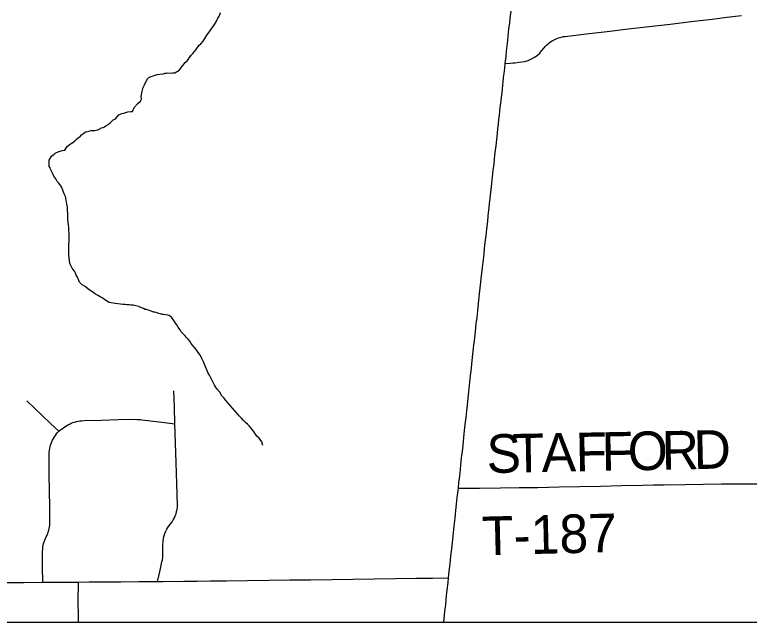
# Model space of a CAD drawing. Extents: x 103424 to 290657, y 38711 to 110967.
# Drawn here: x 214249.81 to 214250.35, y 40208.301 to 40208.748 of the extents above; entities that cross this region are included whole.
import ezdxf

# ---------------------------------------------------------------- set-up
doc = ezdxf.new("R2010")
doc.units = 0
for name, color, linetype in [('GM_X_Corporation', 7, 'Continuous'), ('GM_X_Minor_River', 7, 'Continuous'), ('GM_X_State_Route', 7, 'Continuous'), ('GM_X_Township_Road', 7, 'Continuous'), ('GM_X_Township_Road_Text', 7, 'Continuous')]:
    doc.layers.add(name, color=color, linetype=linetype)

msp = doc.modelspace()

# ---------------------------------------------------------------- linework, layer by layer
at = {"layer": 'GM_X_Corporation'}
for points in [[(214246.35258, 40213.74302), (214246.35258, 40208.30125), (214253.15258, 40208.30125), (214253.15258, 40215.10125), (214247.88425, 40215.10125), (214247.88593, 40214.68485), (214247.88621, 40214.66416), (214247.8863, 40214.63438), (214247.88525, 40214.01696), (214247.88494, 40213.98106), (214247.88095, 40213.75762), (214247.63273, 40213.75746), (214247.49304, 40213.75527), (214246.50862, 40213.74676)], [(214247.90914, 40208.30125), (214250.69191, 40208.30125), (214250.69144, 40208.40851), (214250.68656, 40208.66767), (214250.68423, 40208.81599), (214250.50285, 40208.81053), (214250.5017, 40208.8105), (214250.18063, 40208.80297), (214249.1929, 40208.78706), (214248.88259, 40208.7802), (214248.57076, 40208.77338), (214248.0881, 40208.75947), (214247.90638, 40208.75597)]]:
    msp.add_lwpolyline(points, close=True, dxfattribs=at)
at = {"layer": 'GM_X_Minor_River'}
for points in [[(214249.91491, 40208.70423), (214249.91699, 40208.70466), (214249.91927, 40208.7049), (214249.92078, 40208.70531), (214249.92192, 40208.70534), (214249.92287, 40208.70555), (214249.9242, 40208.70539), (214249.92629, 40208.70543), (214249.928, 40208.70566), (214249.92913, 40208.70625), (214249.93007, 40208.70684), (214249.93138, 40208.70782), (214249.93545, 40208.71304), (214249.93695, 40208.7144), (214249.93787, 40208.71556), (214249.93879, 40208.71691), (214249.9399, 40208.71846), (214249.9412, 40208.71982), (214249.94232, 40208.72117), (214249.94361, 40208.72272), (214249.94472, 40208.72426), (214249.94583, 40208.72581), (214249.94714, 40208.72698), (214249.94881, 40208.72872), (214249.94991, 40208.73084), (214249.95157, 40208.73334), (214249.95323, 40208.73547), (214249.9547, 40208.73778), (214249.95655, 40208.74029), (214249.95839, 40208.74318), (214249.95967, 40208.74568), (214249.96059, 40208.74722), (214249.96095, 40208.74818), (214249.96148, 40208.7499)], [(214249.85488, 40208.55814), (214249.85409, 40208.55965), (214249.8533, 40208.56077), (214249.85252, 40208.5617), (214249.85173, 40208.56321), (214249.85132, 40208.56434), (214249.85073, 40208.56546), (214249.8505, 40208.56717), (214249.85026, 40208.56944), (214249.85003, 40208.57172), (214249.84998, 40208.574), (214249.84992, 40208.57685), (214249.85005, 40208.57951), (214249.85019, 40208.58179), (214249.85013, 40208.58445), (214249.85026, 40208.5875), (214249.85003, 40208.58958), (214249.84998, 40208.59186), (214249.84975, 40208.59375), (214249.84952, 40208.59546), (214249.84928, 40208.59754), (214249.84924, 40208.59982), (214249.84919, 40208.6021), (214249.84913, 40208.60457), (214249.8489, 40208.60666), (214249.84868, 40208.60798), (214249.84846, 40208.60931), (214249.84804, 40208.61139), (214249.8478, 40208.61347), (214249.8472, 40208.61498), (214249.8468, 40208.61611), (214249.84619, 40208.61762), (214249.84559, 40208.61932), (214249.84497, 40208.6212), (214249.84419, 40208.62251), (214249.84341, 40208.62345), (214249.84243, 40208.62457), (214249.84146, 40208.62569), (214249.84047, 40208.62756), (214249.83909, 40208.62944), (214249.83829, 40208.63132), (214249.8375, 40208.63263), (214249.83691, 40208.63376), (214249.83651, 40208.6347), (214249.8363, 40208.63564), (214249.83552, 40208.63658), (214249.83561, 40208.64133), (214249.83726, 40208.64422), (214249.83913, 40208.64559), (214249.83987, 40208.64655), (214249.8427, 40208.64756), (214249.84535, 40208.64838), (214249.84705, 40208.64861), (214249.84852, 40208.65111), (214249.85058, 40208.65287), (214249.85283, 40208.65424), (214249.85433, 40208.65542), (214249.85563, 40208.65677), (214249.85694, 40208.65775), (214249.85825, 40208.65873), (214249.85936, 40208.6599), (214249.86087, 40208.66088), (214249.86236, 40208.66205), (214249.86369, 40208.66246), (214249.86463, 40208.66267), (214249.86653, 40208.66309), (214249.86767, 40208.66312), (214249.86919, 40208.66315), (214249.87013, 40208.66336), (214249.87127, 40208.66357), (214249.8724, 40208.66417), (214249.8739, 40208.66496), (214249.87523, 40208.66537), (214249.87617, 40208.66577), (214249.87729, 40208.66656), (214249.87898, 40208.66754), (214249.88066, 40208.6691), (214249.88253, 40208.67085), (214249.88404, 40208.67145), (214249.88682, 40208.67455), (214249.88908, 40208.67555), (214249.89041, 40208.67577), (214249.89343, 40208.67679), (214249.89571, 40208.67703), (214249.89685, 40208.67705), (214249.89811, 40208.68012), (214249.90072, 40208.68303), (214249.90277, 40208.68478), (214249.90331, 40208.68612), (214249.90327, 40208.68821), (214249.90359, 40208.69088), (214249.90412, 40208.69279), (214249.90447, 40208.69432), (214249.9052, 40208.69585), (214249.90575, 40208.69682), (214249.90647, 40208.69854), (214249.90794, 40208.70104), (214249.90887, 40208.70201), (214249.91056, 40208.70281), (214249.91283, 40208.70362), (214249.91491, 40208.70423)], [(214249.99263, 40208.43136), (214249.99181, 40208.434), (214249.98985, 40208.43681), (214249.98811, 40208.43829), (214249.98713, 40208.4396), (214249.98614, 40208.4411), (214249.98497, 40208.44278), (214249.98379, 40208.44428), (214249.98262, 40208.44577), (214249.98126, 40208.44707), (214249.9799, 40208.44837), (214249.97835, 40208.44986), (214249.97698, 40208.45154), (214249.97543, 40208.45303), (214249.97036, 40208.45881), (214249.96861, 40208.46067), (214249.96705, 40208.46253), (214249.96549, 40208.4644), (214249.96411, 40208.46627), (214249.96256, 40208.46795), (214249.96098, 40208.47057), (214249.95903, 40208.47281), (214249.95785, 40208.4745), (214249.95706, 40208.47581), (214249.95647, 40208.47712), (214249.95567, 40208.47863), (214249.95468, 40208.4807), (214249.95348, 40208.48314), (214249.9523, 40208.48501), (214249.9515, 40208.48709), (214249.9507, 40208.48878), (214249.9499, 40208.49047), (214249.9489, 40208.49292), (214249.9479, 40208.49537), (214249.94671, 40208.49762), (214249.94514, 40208.49987), (214249.94357, 40208.50193), (214249.9422, 40208.50361), (214249.94084, 40208.5051), (214249.93986, 40208.50641), (214249.93888, 40208.5081), (214249.9377, 40208.50959), (214249.93654, 40208.51071), (214249.93536, 40208.5122), (214249.93381, 40208.51369), (214249.93264, 40208.51499), (214249.93165, 40208.51668), (214249.93048, 40208.51836), (214249.92949, 40208.52005), (214249.92851, 40208.52136), (214249.92773, 40208.52248), (214249.92674, 40208.52417), (214249.92538, 40208.52566), (214249.92383, 40208.52696), (214249.92287, 40208.52713), (214249.92096, 40208.52747), (214249.91982, 40208.52763), (214249.91886, 40208.5278), (214249.91734, 40208.52815), (214249.916, 40208.5285), (214249.91484, 40208.52904), (214249.91332, 40208.52939), (214249.91217, 40208.52956), (214249.91006, 40208.53046), (214249.90834, 40208.53099), (214249.90719, 40208.53135), (214249.90604, 40208.53151), (214249.90489, 40208.53206), (214249.90336, 40208.5326), (214249.90143, 40208.5335), (214249.89933, 40208.53422), (214249.89742, 40208.53456), (214249.8957, 40208.53471), (214249.89437, 40208.53487), (214249.89266, 40208.53483), (214249.89132, 40208.53499), (214249.88961, 40208.53515), (214249.88789, 40208.5353), (214249.88598, 40208.53564), (214249.88408, 40208.53579), (214249.88255, 40208.53613), (214249.88102, 40208.53629), (214249.87969, 40208.53645), (214249.87834, 40208.53718), (214249.87718, 40208.53811), (214249.87525, 40208.53939), (214249.8739, 40208.54013), (214249.87256, 40208.54086), (214249.87159, 40208.5416), (214249.87025, 40208.54214), (214249.86889, 40208.54325), (214249.86754, 40208.54417), (214249.8658, 40208.54546), (214249.86368, 40208.54674), (214249.86194, 40208.54842), (214249.85982, 40208.54951), (214249.85885, 40208.55044), (214249.85787, 40208.55156), (214249.85627, 40208.55532), (214249.85548, 40208.55664), (214249.85488, 40208.55814)]]:
    msp.add_lwpolyline(points, dxfattribs=at)
at = {"layer": 'GM_X_State_Route'}
for points in [[(214250.13638, 40208.39986), (214250.13685, 40208.40404), (214250.13737, 40208.40882), (214250.13789, 40208.41358), (214250.13827, 40208.41713), (214250.13881, 40208.42217), (214250.13934, 40208.42701), (214250.1398, 40208.43125), (214250.14045, 40208.43727), (214250.14099, 40208.44227), (214250.14147, 40208.44673), (214250.14204, 40208.45199), (214250.14256, 40208.45676), (214250.14303, 40208.46111), (214250.14357, 40208.46614), (214250.14409, 40208.47092), (214250.14461, 40208.47576), (214250.14511, 40208.48033), (214250.1454, 40208.48296), (214250.14575, 40208.48614), (214250.14632, 40208.49129), (214250.14687, 40208.49627), (214250.14737, 40208.50078), (214250.14786, 40208.50527), (214250.14841, 40208.51024), (214250.14897, 40208.51533), (214250.14957, 40208.52074), (214250.15011, 40208.52564), (214250.15064, 40208.5304), (214250.1512, 40208.53551), (214250.15177, 40208.54065), (214250.15226, 40208.54507), (214250.15274, 40208.54941), (214250.15324, 40208.55395), (214250.1537, 40208.55806), (214250.15417, 40208.56232), (214250.15481, 40208.56814), (214250.15526, 40208.57224), (214250.1557, 40208.57621), (214250.15619, 40208.58068), (214250.15677, 40208.5859), (214250.15728, 40208.5905), (214250.15769, 40208.59419), (214250.15829, 40208.59963), (214250.15866, 40208.60299), (214250.15878, 40208.60403), (214250.15934, 40208.60915), (214250.15981, 40208.61337), (214250.16026, 40208.61752), (214250.16099, 40208.62407), (214250.16154, 40208.62903), (214250.16204, 40208.63364), (214250.1626, 40208.63864), (214250.163, 40208.6423), (214250.16351, 40208.64691), (214250.16407, 40208.65194), (214250.16458, 40208.65656), (214250.16506, 40208.6609), (214250.16547, 40208.66466), (214250.16583, 40208.66787), (214250.16625, 40208.67151), (214250.16652, 40208.67413), (214250.16692, 40208.67757), (214250.16724, 40208.68022), (214250.16757, 40208.68306), (214250.16807, 40208.68729), (214250.16848, 40208.69083), (214250.16904, 40208.69638), (214250.16932, 40208.69898), (214250.16968, 40208.70215), (214250.17001, 40208.70512), (214250.17044, 40208.70886), (214250.17086, 40208.71244), (214250.17142, 40208.71752), (214250.17185, 40208.72148), (214250.17235, 40208.72539), (214250.17277, 40208.72931), (214250.17307, 40208.73238), (214250.17337, 40208.73527), (214250.1736, 40208.73769), (214250.17412, 40208.74221), (214250.1745, 40208.74572), (214250.1751, 40208.75097)], [(214250.1292, 40208.33398), (214250.12973, 40208.33876), (214250.13029, 40208.34421), (214250.13087, 40208.34994), (214250.13174, 40208.35739), (214250.13255, 40208.36484), (214250.13334, 40208.3719), (214250.134, 40208.378), (214250.1346, 40208.38354), (214250.13509, 40208.38807), (214250.13562, 40208.39298), (214250.13638, 40208.39986)], [(214250.12567, 40208.30125), (214250.12597, 40208.30405), (214250.12654, 40208.30932), (214250.12709, 40208.31445), (214250.12776, 40208.32064), (214250.12823, 40208.32503), (214250.12883, 40208.33058), (214250.1292, 40208.33398)]]:
    msp.add_lwpolyline(points, dxfattribs=at)
at = {"layer": 'GM_X_Township_Road'}
for points in [[(214250.17086, 40208.71244), (214250.1744, 40208.71268), (214250.17645, 40208.71286), (214250.17822, 40208.713), (214250.18082, 40208.71331), (214250.18297, 40208.71356), (214250.18536, 40208.71399), (214250.18777, 40208.71473), (214250.19007, 40208.71572), (214250.19225, 40208.71695), (214250.19429, 40208.7184), (214250.19618, 40208.72006), (214250.19787, 40208.7219), (214250.19943, 40208.72391), (214250.20028, 40208.72488), (214250.20118, 40208.72581), (214250.20213, 40208.72668), (214250.20313, 40208.72751), (214250.20417, 40208.72827), (214250.20524, 40208.72898), (214250.20637, 40208.72963), (214250.2087, 40208.73074), (214250.20991, 40208.73119), (214250.21114, 40208.73158), (214250.21365, 40208.73216), (214250.21493, 40208.73235), (214250.23035, 40208.73417), (214250.24578, 40208.73599), (214250.26121, 40208.73781), (214250.27664, 40208.73963), (214250.29206, 40208.74145), (214250.30749, 40208.74328), (214250.32291, 40208.7451), (214250.33375, 40208.74638), (214250.34458, 40208.74766)], [(214249.91525, 40208.33136), (214249.9168, 40208.33829), (214249.91845, 40208.34572), (214249.91879, 40208.34722), (214249.91903, 40208.34885), (214249.91917, 40208.3505), (214249.91908, 40208.3578), (214249.91924, 40208.3611), (214249.91951, 40208.36274), (214249.91986, 40208.36435), (214249.92062, 40208.3667), (214249.92126, 40208.36823), (214249.92202, 40208.36971), (214249.92285, 40208.37113), (214249.92406, 40208.37282), (214249.92496, 40208.37393), (214249.92593, 40208.37527), (214249.92681, 40208.37667), (214249.92759, 40208.37813), (214249.92826, 40208.37964), (214249.92883, 40208.38119), (214249.92928, 40208.38278), (214249.92963, 40208.3844), (214249.92987, 40208.38603), (214249.92997, 40208.38768), (214249.92946, 40208.40321), (214249.92895, 40208.41873), (214249.92848, 40208.43305), (214249.92801, 40208.44737), (214249.92761, 40208.45946), (214249.92721, 40208.47155)], [(214249.81924, 40208.46422), (214249.83044, 40208.45346), (214249.83653, 40208.44761), (214249.84261, 40208.44177)], [(214249.83086, 40208.33075), (214249.83076, 40208.34182), (214249.83066, 40208.35288), (214249.83078, 40208.35547), (214249.83094, 40208.35675), (214249.83118, 40208.35803), (214249.83149, 40208.35929), (214249.83187, 40208.36053), (214249.8323, 40208.36175), (214249.83282, 40208.36294), (214249.83339, 40208.3641), (214249.83396, 40208.36528), (214249.83448, 40208.36648), (214249.83491, 40208.3677), (214249.83528, 40208.36895), (214249.8356, 40208.37022), (214249.83583, 40208.37151), (214249.836, 40208.3728), (214249.83609, 40208.37411), (214249.83595, 40208.38425), (214249.83573, 40208.39978), (214249.83561, 40208.40808), (214249.8355, 40208.41638), (214249.83562, 40208.42647), (214249.83577, 40208.42779), (214249.836, 40208.4291), (214249.83629, 40208.43039), (214249.83664, 40208.43167), (214249.83707, 40208.43292), (214249.83754, 40208.43416), (214249.83811, 40208.43536), (214249.83871, 40208.43654), (214249.83939, 40208.43768), (214249.84013, 40208.43879), (214249.84091, 40208.43986), (214249.84174, 40208.44089), (214249.84261, 40208.44177), (214249.84378, 40208.44284), (214249.84607, 40208.4444), (214249.84713, 40208.44518), (214249.84825, 40208.4459), (214249.84938, 40208.44655), (214249.85057, 40208.44715), (214249.85178, 40208.44769), (214249.85301, 40208.44816), (214249.85426, 40208.44857), (214249.85554, 40208.44891), (214249.85685, 40208.44919), (214249.85815, 40208.4494), (214249.85945, 40208.44954), (214249.86116, 40208.44962), (214249.87376, 40208.45001), (214249.88636, 40208.45039), (214249.89551, 40208.45067), (214249.90025, 40208.45056), (214249.90262, 40208.45038), (214249.90401, 40208.45025), (214249.91841, 40208.44852), (214249.92801, 40208.44737)], [(214250.13638, 40208.39986), (214250.15191, 40208.40004), (214250.16744, 40208.40021), (214250.18115, 40208.40036), (214250.19486, 40208.40052), (214250.21039, 40208.40085), (214250.2256, 40208.40118), (214250.2408, 40208.4015), (214250.25633, 40208.40183), (214250.27186, 40208.40215), (214250.27974, 40208.40232), (214250.28761, 40208.40248), (214250.30315, 40208.40268), (214250.31655, 40208.40286), (214250.32995, 40208.40303), (214250.34549, 40208.40315), (214250.35867, 40208.40325)], [(214250.1292, 40208.33398), (214250.12973, 40208.33876), (214250.13029, 40208.34421), (214250.13087, 40208.34994), (214250.13174, 40208.35739), (214250.13255, 40208.36484), (214250.13334, 40208.3719), (214250.134, 40208.378), (214250.1346, 40208.38354), (214250.13509, 40208.38807), (214250.13562, 40208.39298), (214250.13638, 40208.39986)], [(214249.80284, 40208.33045), (214249.81685, 40208.3306), (214249.83086, 40208.33075), (214249.84401, 40208.33081), (214249.85717, 40208.33088), (214249.86497, 40208.33094), (214249.87278, 40208.331), (214249.88831, 40208.33113), (214249.90178, 40208.33124), (214249.91525, 40208.33136), (214249.91911, 40208.33139), (214249.93465, 40208.33152), (214249.94445, 40208.3316), (214249.95424, 40208.33168), (214249.96587, 40208.33178), (214249.98141, 40208.33199), (214249.99694, 40208.3322), (214250.01248, 40208.33241), (214250.02801, 40208.33261), (214250.04355, 40208.33282), (214250.05908, 40208.33303), (214250.07461, 40208.33324), (214250.09015, 40208.33345), (214250.10568, 40208.33366), (214250.11744, 40208.33382), (214250.1292, 40208.33398)], [(214249.85706, 40208.30125), (214249.85703, 40208.30596), (214249.85697, 40208.31635), (214249.85717, 40208.33088)]]:
    msp.add_lwpolyline(points, dxfattribs=at)

# ---------------------------------------------------------------- texts
at = {"layer": 'GM_X_Township_Road_Text'}
for s, height, rotation, p in [('S', 0.02841, 1.0787, (214250.15739, 40208.41105)), ('T', 0.02841, 1.0757, (214250.17656, 40208.41141)), ('A', 0.02841, 1.0796, (214250.1978, 40208.41181)), ('F', 0.02841, 1.0786, (214250.2228, 40208.41228)), ('F', 0.02841, 1.0786, (214250.24196, 40208.41264)), ('O', 0.02841, 1.0783, (214250.26113, 40208.413)), ('R', 0.02841, 1.08, (214250.28612, 40208.41347)), ('D', 0.02841, 1.4198, (214250.30964, 40208.41391)), ('T-187', 0.028409, 1.3983, (214250.15404, 40208.35057))]:
    msp.add_text(s, height=height, rotation=rotation, dxfattribs=at).set_placement(p)

doc.saveas('drawing.dxf')
